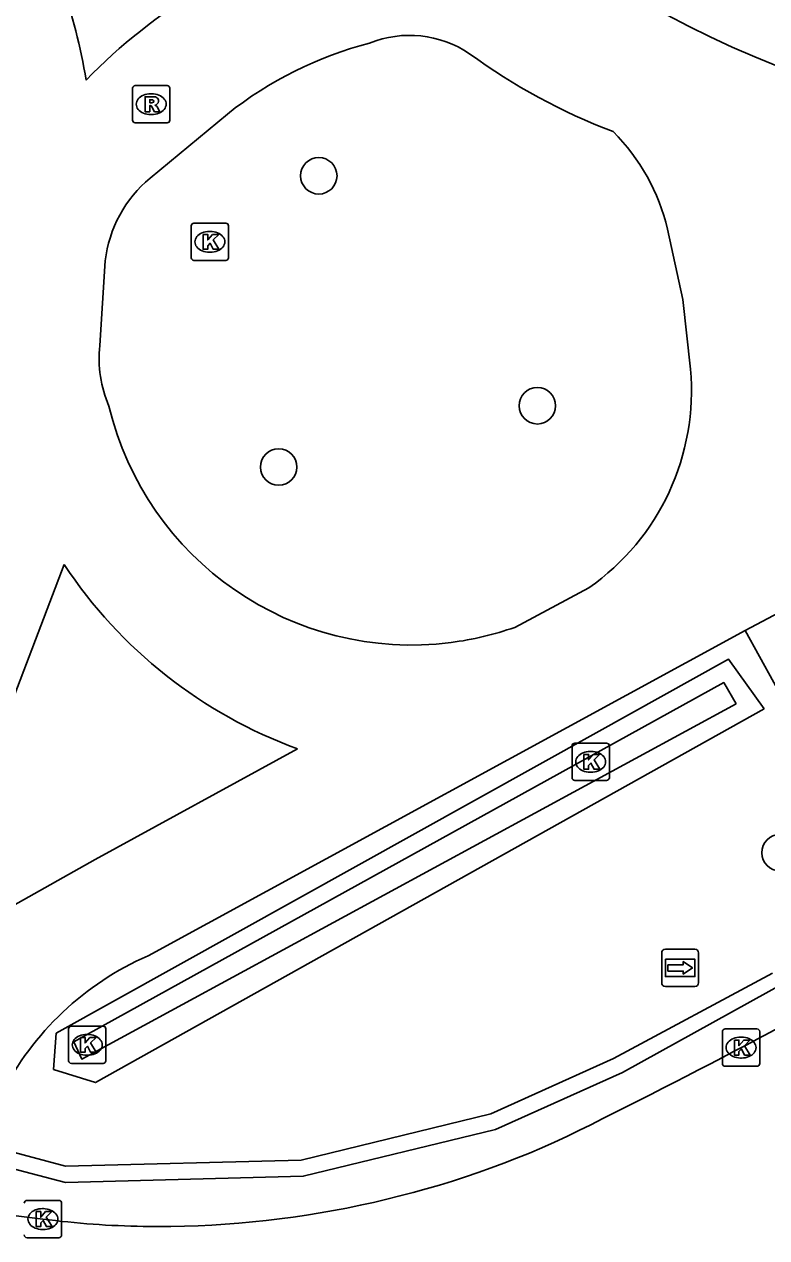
# Model space of a CAD drawing. Extents: x 161477 to 163040, y 383680 to 384868.
# Drawn here: x 162865.85 to 162885.76, y 384184.24 to 384216.77 of the extents above; entities that cross this region are included whole.
import ezdxf

# ---------------------------------------------------------------- set-up
doc = ezdxf.new("R2010")
doc.units = 0
for name, color, linetype in [('IMGEO_Boom', 7, 'Continuous'), ('IMGEO_Fietspad_gesloten', 7, 'Continuous'), ('IMGEO_Greppel_droge_sloot', 7, 'Continuous'), ('IMGEO_Groenvoorziening', 7, 'Continuous'), ('IMGEO_Kolk', 7, 'Continuous'), ('IMGEO_Muur', 7, 'Continuous'), ('IMGEO_Rijbaan_regionaal_gesloten', 7, 'Continuous'), ('IMGEO_Rioolput', 7, 'Continuous'), ('IMGEO_Voetpad_halfverhard', 7, 'Continuous'), ('IMGEO_Wegwijzer', 7, 'Continuous')]:
    doc.layers.add(name, color=color, linetype=linetype)

msp = doc.modelspace()

# ---------------------------------------------------------------- linework, layer by layer
at = {"layer": 'IMGEO_Boom'}
for centre in [(162873.749, 384212.709), (162879.611, 384206.544), (162872.673, 384204.902), (162886.117, 384194.562)]:
    msp.add_circle(centre, 0.489, dxfattribs=at)
at = {"layer": 'IMGEO_Fietspad_gesloten'}
for points in [[(162869.228, 384212.649), (162871.297, 384214.364)], [(162883.101, 384211.28), (162883.515, 384209.393), (162883.715, 384207.529)], [(162867.873, 384208.158), (162868.023, 384210.428)], [(162863.128, 384192.277), (162863.345, 384193.157), (162865.283, 384197.992), (162866.922, 384202.285)], [(162880.994, 384201.666), (162879.004, 384200.603)], [(162885.183, 384200.517), (162887.31, 384201.645)], [(162869.17, 384191.799), (162885.183, 384200.517)], [(162873.179, 384197.347), (162867.756, 384194.377), (162863.47, 384191.979)]]:
    msp.add_lwpolyline(points, dxfattribs=at)
for centre, radius, start, end in [((162896.199, 384241.362), 27.644, 165.5728, 249.844), ((162878.219, 384204.889), 14.919, 105.8043, 135.8795), ((162851.14, 384212.534), 16.597, 9.5052, 18.8149), ((162876.184, 384213.606), 2.868, 55.9659, 111.918), ((162877.737, 384206.228), 10.376, 104.6474, 128.3625), ((162887.58, 384229.436), 16.639, 233.9541, 249.0921), ((162877.772, 384210.018), 5.476, 13.3194, 45.0353), ((162871.394, 384210.036), 3.394, 129.6634, 173.3726), ((162871.079, 384207.815), 3.224, 173.8924, 203.4516), ((162877.302, 384206.942), 6.44, 304.9808, 5.2275), ((162876.239, 384208.478), 8.348, 193.4843, 277.271), ((162877.537, 384209.303), 12.725, 213.4679, 249.9713), ((162876.21, 384208.584), 8.456, 277.3712, 289.2929), ((162872.365, 384184.484), 7.982, 113.593, 153.1681)]:
    msp.add_arc(centre, radius, start, end, dxfattribs=at)
at = {"layer": 'IMGEO_Greppel_droge_sloot'}
msp.add_lwpolyline([(162884.944, 384198.557), (162867.391, 384189.031), (162867.182, 384189.488), (162884.61, 384199.122), (162884.944, 384198.557)], dxfattribs=at)
at = {"layer": 'IMGEO_Groenvoorziening'}
msp.add_lwpolyline([(162885.697, 384198.415), (162867.764, 384188.399), (162866.636, 384188.752), (162866.705, 384189.722), (162881.185, 384197.773), (162884.739, 384199.749), (162885.697, 384198.415)], dxfattribs=at)
at = {"layer": 'IMGEO_Kolk'}
for p, q in [((162870.327, 384210.513), (162870.327, 384211.365)), ((162870.402, 384211.439), (162871.254, 384211.439)), ((162870.815, 384211.219), (162870.84, 384211.219)), ((162871.328, 384211.365), (162871.328, 384210.513)), ((162870.838, 384210.659), (162870.813, 384210.659)), ((162871.254, 384210.439), (162870.402, 384210.439)), ((162880.54, 384196.573), (162880.54, 384197.425)), ((162880.615, 384197.499), (162881.467, 384197.499)), ((162881.028, 384197.279), (162881.053, 384197.279)), ((162881.541, 384197.425), (162881.541, 384196.573)), ((162881.051, 384196.719), (162881.026, 384196.719)), ((162881.467, 384196.499), (162880.615, 384196.499)), ((162867.038, 384188.986), (162867.038, 384189.838)), ((162867.113, 384189.912), (162867.965, 384189.912)), ((162868.039, 384189.838), (162868.039, 384188.986)), ((162884.573, 384188.912), (162884.573, 384189.764)), ((162884.648, 384189.838), (162885.5, 384189.838)), ((162885.574, 384189.764), (162885.574, 384188.912)), ((162867.526, 384189.692), (162867.551, 384189.692)), ((162885.061, 384189.618), (162885.086, 384189.618)), ((162867.549, 384189.132), (162867.524, 384189.132)), ((162867.965, 384188.912), (162867.113, 384188.912)), ((162885.5, 384188.838), (162884.648, 384188.838)), ((162885.084, 384189.058), (162885.059, 384189.058)), ((162865.925, 384185.241), (162866.777, 384185.241)), ((162866.851, 384185.167), (162866.851, 384184.315)), ((162866.338, 384185.021), (162866.363, 384185.021)), ((162866.777, 384184.241), (162865.925, 384184.241)), ((162866.361, 384184.461), (162866.336, 384184.461))]:
    msp.add_line(p, q, dxfattribs=at)
for points in [[(162870.327, 384210.513), (162870.327, 384211.365)], [(162870.402, 384211.439), (162871.254, 384211.439)], [(162871.328, 384211.365), (162871.328, 384210.513)], [(162870.648, 384211.139), (162870.771, 384211.139), (162870.771, 384210.988), (162870.901, 384211.139), (162871.065, 384211.139), (162870.919, 384210.988), (162871.072, 384210.739), (162870.92, 384210.739), (162870.835, 384210.903), (162870.771, 384210.836), (162870.771, 384210.739), (162870.648, 384210.739), (162870.648, 384211.139)], [(162871.254, 384210.439), (162870.402, 384210.439)], [(162880.54, 384196.573), (162880.54, 384197.425)], [(162880.615, 384197.499), (162881.467, 384197.499)], [(162880.861, 384197.199), (162880.984, 384197.199), (162880.984, 384197.048), (162881.114, 384197.199), (162881.278, 384197.199), (162881.132, 384197.048), (162881.285, 384196.799), (162881.133, 384196.799), (162881.048, 384196.963), (162880.984, 384196.896), (162880.984, 384196.799), (162880.861, 384196.799), (162880.861, 384197.199)], [(162881.541, 384197.425), (162881.541, 384196.573)], [(162881.467, 384196.499), (162880.615, 384196.499)], [(162867.038, 384188.986), (162867.038, 384189.838)], [(162867.113, 384189.912), (162867.965, 384189.912)], [(162868.039, 384189.838), (162868.039, 384188.986)], [(162884.573, 384188.912), (162884.573, 384189.764)], [(162884.648, 384189.838), (162885.5, 384189.838)], [(162885.574, 384189.764), (162885.574, 384188.912)], [(162867.359, 384189.612), (162867.482, 384189.612), (162867.482, 384189.461), (162867.612, 384189.612), (162867.776, 384189.612), (162867.63, 384189.461), (162867.783, 384189.212), (162867.631, 384189.212), (162867.546, 384189.376), (162867.482, 384189.309), (162867.482, 384189.212), (162867.359, 384189.212), (162867.359, 384189.612)], [(162884.894, 384189.538), (162885.017, 384189.538), (162885.017, 384189.387), (162885.147, 384189.538), (162885.311, 384189.538), (162885.165, 384189.387), (162885.318, 384189.138), (162885.166, 384189.138), (162885.081, 384189.302), (162885.017, 384189.235), (162885.017, 384189.138), (162884.894, 384189.138), (162884.894, 384189.538)], [(162867.965, 384188.912), (162867.113, 384188.912)], [(162885.5, 384188.838), (162884.648, 384188.838)], [(162865.925, 384185.241), (162866.777, 384185.241)], [(162866.851, 384185.167), (162866.851, 384184.315)], [(162866.171, 384184.941), (162866.294, 384184.941), (162866.294, 384184.79), (162866.424, 384184.941), (162866.588, 384184.941), (162866.442, 384184.79), (162866.595, 384184.541), (162866.443, 384184.541), (162866.358, 384184.705), (162866.294, 384184.638), (162866.294, 384184.541), (162866.171, 384184.541), (162866.171, 384184.941)], [(162866.777, 384184.241), (162865.925, 384184.241)]]:
    msp.add_lwpolyline(points, dxfattribs=at)
for centre, start, end in [((162870.404, 384211.363), 91.552, 178.448), ((162870.404, 384211.363), 91.552, 178.448), ((162871.252, 384211.363), 1.552, 88.448), ((162871.252, 384211.363), 1.552, 88.448), ((162870.404, 384210.515), 181.552, 268.448), ((162870.404, 384210.515), 181.552, 268.448), ((162871.252, 384210.515), 271.552, 358.448), ((162871.252, 384210.515), 271.552, 358.448), ((162880.617, 384197.423), 91.552, 178.448), ((162880.617, 384197.423), 91.552, 178.448), ((162881.465, 384197.423), 1.552, 88.448), ((162881.465, 384197.423), 1.552, 88.448), ((162880.617, 384196.575), 181.552, 268.448), ((162880.617, 384196.575), 181.552, 268.448), ((162881.465, 384196.575), 271.552, 358.448), ((162881.465, 384196.575), 271.552, 358.448), ((162867.115, 384189.836), 91.552, 178.448), ((162867.115, 384189.836), 91.552, 178.448), ((162867.963, 384189.836), 1.552, 88.448), ((162867.963, 384189.836), 1.552, 88.448), ((162884.65, 384189.762), 91.552, 178.448), ((162884.65, 384189.762), 91.552, 178.448), ((162885.498, 384189.762), 1.552, 88.448), ((162885.498, 384189.762), 1.552, 88.448), ((162867.115, 384188.988), 181.552, 268.448), ((162867.115, 384188.988), 181.552, 268.448), ((162867.963, 384188.988), 271.552, 358.448), ((162867.963, 384188.988), 271.552, 358.448), ((162884.65, 384188.914), 181.552, 268.448), ((162884.65, 384188.914), 181.552, 268.448), ((162885.498, 384188.914), 271.552, 358.448), ((162885.498, 384188.914), 271.552, 358.448), ((162865.927, 384185.165), 91.552, 178.448), ((162865.927, 384185.165), 91.552, 178.448), ((162866.775, 384185.165), 1.552, 88.448), ((162866.775, 384185.165), 1.552, 88.448), ((162865.927, 384184.317), 181.552, 268.448), ((162865.927, 384184.317), 181.552, 268.448), ((162866.775, 384184.317), 271.552, 358.448), ((162866.775, 384184.317), 271.552, 358.448)]:
    msp.add_arc(centre, 0.0765, start, end, dxfattribs=at)
for centre, major_axis, ratio, start_param, end_param in [((162870.814, 384210.939), (-0.387, 0.002), 0.722429, 4.712389, 7.853982), ((162870.839, 384210.939), (-0.39, 0.002), 0.717154, 1.570796, 4.712389), ((162881.027, 384196.999), (-0.387, 0.002), 0.722429, 4.712389, 7.853982), ((162881.052, 384196.999), (-0.39, 0.002), 0.717154, 1.570796, 4.712389), ((162867.525, 384189.412), (-0.387, 0.002), 0.722429, 4.712389, 7.853982), ((162867.55, 384189.412), (-0.39, 0.002), 0.717154, 1.570796, 4.712389), ((162885.06, 384189.338), (-0.387, 0.002), 0.722429, 4.712389, 7.853982), ((162885.085, 384189.338), (-0.39, 0.002), 0.717154, 1.570796, 4.712389), ((162866.337, 384184.741), (-0.387, 0.002), 0.722429, 4.712389, 7.853982), ((162866.362, 384184.741), (-0.39, 0.002), 0.717154, 1.570796, 4.712389)]:
    msp.add_ellipse(centre, major_axis=major_axis, ratio=ratio, start_param=start_param, end_param=end_param, dxfattribs=at)
at = {"layer": 'IMGEO_Muur'}
for points in [[(162854.188, 384191.397), (162855.839, 384190.049), (162858.095, 384188.596), (162860.852, 384187.373), (162861.422, 384187.183), (162864.936, 384186.244), (162866.956, 384185.718), (162873.333, 384185.888), (162878.492, 384187.139), (162881.892, 384188.674), (162889.662, 384192.97), (162892.921, 384195.134), (162896.515, 384198.589), (162899.243, 384202.567), (162900.496, 384205.693), (162901.425, 384208.623), (162901.572, 384209.227), (162901.999, 384212.308), (162901.936, 384214.833), (162901.668, 384217.562)], [(162885.919, 384191.336), (162881.653, 384189.045), (162878.362, 384187.56), (162873.278, 384186.324), (162866.957, 384186.159), (162865.32, 384186.597), (162865.103, 384186.655), (162864.716, 384186.759)]]:
    msp.add_lwpolyline(points, dxfattribs=at)
at = {"layer": 'IMGEO_Rijbaan_regionaal_gesloten'}
msp.add_lwpolyline([(162866.351, 384184.74), (162864.422, 384184.977)], dxfattribs=at)
for centre, radius, start, end in [((162783.979, 384381.445), 217.085, 296.37123, 299.40882), ((162869.429, 384210.742), 26.201, 269.1558, 294.7663), ((162869.386, 384207.843), 23.301, 262.5154, 269.1561)]:
    msp.add_arc(centre, radius, start, end, dxfattribs=at)
at = {"layer": 'IMGEO_Rioolput'}
for p, q in [((162868.829, 384215.128), (162869.681, 384215.128)), ((162868.754, 384214.202), (162868.754, 384215.054)), ((162869.242, 384214.908), (162869.267, 384214.908)), ((162869.755, 384215.054), (162869.755, 384214.202)), ((162869.681, 384214.128), (162868.829, 384214.128)), ((162869.265, 384214.348), (162869.24, 384214.348))]:
    msp.add_line(p, q, dxfattribs=at)
for points in [[(162868.829, 384215.128), (162869.681, 384215.128)], [(162868.754, 384214.202), (162868.754, 384215.054)], [(162869.343, 384214.826), (162869.091, 384214.828), (162869.091, 384214.428)], [(162869.755, 384215.054), (162869.755, 384214.202)], [(162869.091, 384214.428), (162869.215, 384214.428), (162869.215, 384214.59), (162869.226, 384214.59)], [(162869.269, 384214.747), (162869.215, 384214.747), (162869.215, 384214.666)], [(162869.215, 384214.666), (162869.267, 384214.666)], [(162869.273, 384214.561), (162869.344, 384214.428), (162869.484, 384214.428), (162869.419, 384214.554)], [(162869.681, 384214.128), (162868.829, 384214.128)]]:
    msp.add_lwpolyline(points, dxfattribs=at)
for centre, radius, start, end in [((162868.831, 384215.052), 0.0765, 91.552, 178.448), ((162868.831, 384215.052), 0.0765, 91.552, 178.448), ((162869.679, 384215.052), 0.0765, 1.552, 88.448), ((162869.679, 384215.052), 0.0765, 1.552, 88.448), ((162869.342, 384214.716), 0.109, 350.3612, 89.416), ((162869.225, 384214.537), 0.0533, 26.0293, 88.6989), ((162869.251, 384214.855), 0.19, 274.7715, 282.9687), ((162869.275, 384214.651), 0.0964, 77.0061, 93.1865), ((162869.289, 384214.708), 0.0378, 276.6634, 79.6772), ((162869.34, 384214.716), 0.112, 277.5842, 350.9817), ((162869.324, 384214.501), 0.108, 29.5134, 73.7905), ((162868.831, 384214.204), 0.0765, 181.552, 268.448), ((162868.831, 384214.204), 0.0765, 181.552, 268.448), ((162869.679, 384214.204), 0.0765, 271.552, 358.448), ((162869.679, 384214.204), 0.0765, 271.552, 358.448)]:
    msp.add_arc(centre, radius, start, end, dxfattribs=at)
for centre, major_axis, ratio, start_param, end_param in [((162869.241, 384214.628), (-0.387, 0.002), 0.722429, 4.712389, 7.853982), ((162869.266, 384214.628), (-0.39, 0.002), 0.717154, 1.570796, 4.712389)]:
    msp.add_ellipse(centre, major_axis=major_axis, ratio=ratio, start_param=start_param, end_param=end_param, dxfattribs=at)
at = {"layer": 'IMGEO_Voetpad_halfverhard'}
msp.add_lwpolyline([(162887.31, 384201.645), (162888.42, 384199.603), (162886.333, 384198.432), (162885.183, 384200.517)], dxfattribs=at)
at = {"layer": 'IMGEO_Wegwijzer'}
for p, q in [((162882.945, 384191.075), (162882.945, 384191.875)), ((162882.945, 384191.875), (162882.945, 384191.075)), ((162883.045, 384191.975), (162883.835, 384191.975)), ((162883.835, 384191.975), (162883.045, 384191.975)), ((162883.935, 384191.875), (162883.935, 384191.075)), ((162883.935, 384191.075), (162883.935, 384191.875)), ((162883.835, 384190.975), (162883.045, 384190.975)), ((162883.045, 384190.975), (162883.835, 384190.975))]:
    msp.add_line(p, q, dxfattribs=at)
for points in [[(162883.046, 384191.707), (162883.834, 384191.707), (162883.834, 384191.243), (162883.046, 384191.243), (162883.046, 384191.707)], [(162883.111, 384191.559), (162883.111, 384191.475), (162883.111, 384191.391), (162883.522, 384191.391), (162883.522, 384191.308), (162883.769, 384191.475), (162883.522, 384191.642), (162883.522, 384191.559), (162883.111, 384191.559)]]:
    msp.add_lwpolyline(points, dxfattribs=at)
for centre, start, end in [((162883.045, 384191.875), 90, 180), ((162883.045, 384191.875), 90, 180), ((162883.835, 384191.875), 0, 90), ((162883.835, 384191.875), 360, 90), ((162883.045, 384191.075), 180, 270), ((162883.045, 384191.075), 180, 270), ((162883.835, 384191.075), 270, 0), ((162883.835, 384191.075), 270, 0)]:
    msp.add_arc(centre, 0.1, start, end, dxfattribs=at)

doc.saveas('drawing.dxf')
